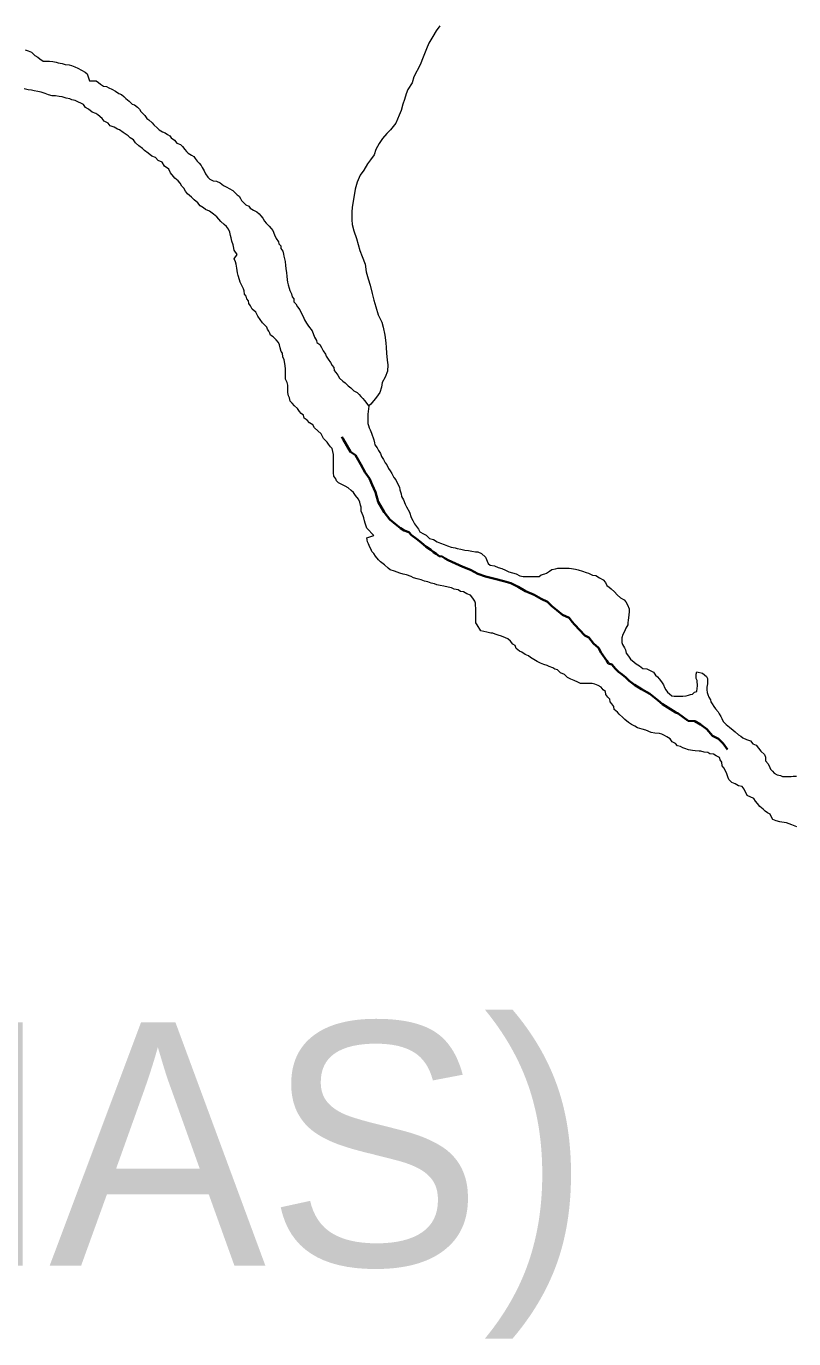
# Model space of a CAD drawing. Extents: x 553962 to 842807, y 8883888 to 9032388.
# Drawn here: x 592401 to 593979, y 8904182 to 8906881 of the extents above; entities that cross this region are included whole.
import ezdxf

# ---------------------------------------------------------------- set-up
doc = ezdxf.new("R2010")
doc.units = 0
doc.header["$LTSCALE"] = 200
doc.linetypes.add('LONG_DASH_SHORT_DASH', pattern=[9.9, 6, -1.2, 1.5, -1.2])
doc.layers.add('6', color=7, linetype='Continuous', lineweight=13)

msp = doc.modelspace()

# ---------------------------------------------------------------- linework, layer by layer
at = {"layer": '6'}
for points in [[(593251.5, 8906881.3), (593243.9, 8906871.3), (593236.9, 8906859.8), (593229.3, 8906845.8), (593224.2, 8906833.9), (593217.1, 8906816.9), (593211.1, 8906801.4), (593198.4, 8906776.4), (593194.4, 8906764.4), (593185.8, 8906750.5), (593182.2, 8906741.5), (593178.7, 8906730), (593175.6, 8906720.5), (593172.1, 8906707.5), (593168, 8906698), (593160.9, 8906681.6), (593149.9, 8906667.6), (593142.8, 8906660.1), (593133.8, 8906649.7), (593126.7, 8906639.2), (593120.2, 8906627.2), (593116.6, 8906616.2), (593109, 8906605.8), (593103, 8906597.8), (593095.4, 8906584.8), (593087.9, 8906574.3), (593081.3, 8906560.3), (593077.2, 8906545.3), (593073.1, 8906520.3), (593071.5, 8906508.3), (593071, 8906498.3), (593070.9, 8906482.8), (593071.4, 8906472.8), (593074.8, 8906459.8), (593080.2, 8906444.2), (593087.1, 8906419.7), (593091.6, 8906407.1), (593098, 8906391.6), (593100.4, 8906375.6), (593104.4, 8906361.5), (593108.3, 8906348.5), (593112.7, 8906331), (593115.7, 8906317.4), (593120.1, 8906303.4), (593125, 8906287.3), (593132.5, 8906271.8), (593134.9, 8906261.8), (593138.3, 8906245.7), (593140.3, 8906229.7), (593141.2, 8906220.2), (593142.2, 8906208.2), (593143.6, 8906194.2), (593144.6, 8906184.6), (593144, 8906171.1), (593139.4, 8906158.7), (593132.9, 8906148.2), (593131.8, 8906138.2), (593128.3, 8906127.7), (593121.2, 8906117.7), (593109.6, 8906103.7), (593105.4, 8906100)], [(593251.5, 8906881.3), (593243.9, 8906871.3), (593236.9, 8906859.8), (593229.3, 8906845.8), (593224.2, 8906833.9), (593217.1, 8906816.9), (593211.1, 8906801.4), (593198.4, 8906776.4), (593194.4, 8906764.4), (593185.8, 8906750.5), (593182.2, 8906741.5), (593178.7, 8906730), (593175.6, 8906720.5), (593172.1, 8906707.5), (593168, 8906698), (593160.9, 8906681.6), (593149.9, 8906667.6), (593142.8, 8906660.1), (593133.8, 8906649.7), (593126.7, 8906639.2), (593120.2, 8906627.2), (593116.6, 8906616.2), (593109, 8906605.8), (593103, 8906597.8), (593095.4, 8906584.8), (593087.9, 8906574.3), (593081.3, 8906560.3), (593077.2, 8906545.3), (593073.1, 8906520.3), (593071.5, 8906508.3), (593071, 8906498.3), (593070.9, 8906482.8), (593071.4, 8906472.8), (593074.8, 8906459.8), (593080.2, 8906444.2), (593087.1, 8906419.7), (593091.6, 8906407.1), (593098, 8906391.6), (593100.4, 8906375.6), (593104.4, 8906361.5), (593108.3, 8906348.5), (593112.7, 8906331), (593115.7, 8906317.4), (593120.1, 8906303.4), (593125, 8906287.3), (593132.5, 8906271.8), (593134.9, 8906261.8), (593138.3, 8906245.7), (593140.3, 8906229.7), (593141.2, 8906220.2), (593142.2, 8906208.2), (593143.6, 8906194.2), (593144.6, 8906184.6), (593144, 8906171.1), (593139.4, 8906158.7), (593132.9, 8906148.2), (593131.8, 8906138.2), (593128.3, 8906127.7), (593121.2, 8906117.7), (593109.6, 8906103.7), (593105.4, 8906100)], [(592398.9, 8906832.3), (592405.4, 8906830.3), (592411.9, 8906827.2), (592418.8, 8906820.2), (592424.8, 8906817.1), (592429.3, 8906813.6), (592436.2, 8906809.1), (592441.7, 8906809), (592449.2, 8906808.5), (592456.2, 8906807.9), (592462.7, 8906806.9), (592467.2, 8906805.3), (592475.2, 8906803.8), (592481.2, 8906802.2), (592489.2, 8906801.2), (592494.2, 8906799.7), (592501.2, 8906797.1), (592507.2, 8906794.6), (592514.6, 8906790.5), (592522.1, 8906786.5), (592526.6, 8906782.9), (592531, 8906768.4), (592545, 8906768.3), (592549.5, 8906765.2), (592553.9, 8906761.2), (592560.4, 8906757.7), (592566.4, 8906756.6)], [(592797.4, 8906484.2), (592793, 8906488.8), (592786, 8906494.3), (592778, 8906500.4), (592770.1, 8906503.9), (592765.6, 8906507.5), (592758.6, 8906511.5), (592754.2, 8906517.5), (592746.7, 8906523.6), (592740.7, 8906529.2), (592732.8, 8906535.7), (592728.8, 8906541.8), (592725.4, 8906547.8), (592721.4, 8906551.8), (592717.5, 8906557.8), (592713.5, 8906562.4), (592707, 8906567.9), (592704.1, 8906571.9), (592698.1, 8906579.5), (592694.2, 8906587), (592685.7, 8906592.6), (592680.8, 8906601.2), (592672.3, 8906604.7), (592666.8, 8906610.8), (592659.3, 8906613.8), (592651.9, 8906619.4), (592644.4, 8906625.4), (592640, 8906629), (592633, 8906635), (592626, 8906641.1), (592621.6, 8906647.1), (592615.1, 8906651.2), (592611.1, 8906655.2), (592606.7, 8906658.2), (592600.2, 8906661.8), (592593.2, 8906667.8), (592588.7, 8906669.3), (592581.8, 8906673.4), (592573.8, 8906675.5), (592569.8, 8906681), (592561.8, 8906685.6), (592557.4, 8906690.6), (592548.4, 8906698.2), (592544, 8906701.2), (592537, 8906704.2), (592529.5, 8906709.8), (592523.1, 8906713.8), (592519.1, 8906719.9), (592514.6, 8906721.9), (592507.6, 8906725.5), (592501.7, 8906728), (592495.2, 8906729.6), (592490.7, 8906731.1), (592483.2, 8906732.6), (592475.2, 8906735.2), (592468.7, 8906736.2), (592461.2, 8906737.3), (592454.7, 8906737.8), (592447.2, 8906739.9), (592440.2, 8906742.4), (592432.2, 8906745), (592425.3, 8906746.5), (592417.8, 8906747.6), (592411.8, 8906749.1), (592405.3, 8906750.2), (592397.3, 8906751.7)], [(592566.4, 8906756.6), (592571.4, 8906754.1), (592576.9, 8906751), (592584.8, 8906747), (592591.8, 8906742.4), (592596.8, 8906740.4), (592601.8, 8906735.9), (592606.2, 8906732.3), (592613.2, 8906726.3), (592619.2, 8906720.7), (592624.1, 8906719.2), (592630.1, 8906714.1), (592634.1, 8906710.1), (592637, 8906705.6), (592641, 8906701.1), (592645, 8906697), (592648.9, 8906691), (592653.4, 8906687.9), (592659.9, 8906681.9), (592663.3, 8906677.9), (592670.8, 8906671.3), (592674.8, 8906667.3), (592681.7, 8906663.7), (592686.7, 8906661.2), (592691.7, 8906657.7), (592696.2, 8906655.6), (592699.2, 8906651.1), (592706.1, 8906646.5), (592710.6, 8906640.5), (592718.1, 8906637.4), (592722.5, 8906633.4), (592727, 8906627.4), (592730.5, 8906623.3), (592733.9, 8906619.3), (592740.9, 8906615.8), (592745.9, 8906612.7), (592748.3, 8906608.7), (592752.8, 8906603.2), (592756.8, 8906599.1), (592761.2, 8906594.6), (592763.2, 8906590.1), (592767.2, 8906583.6), (592770.1, 8906577), (592774.6, 8906570.5), (592778.5, 8906566.4), (592785.5, 8906562.9), (592792.5, 8906562.3), (592800, 8906558.8), (592806.5, 8906552.8), (592813.9, 8906549.7), (592818.4, 8906547.2), (592825.9, 8906542.6), (592830.3, 8906538.6), (592834.8, 8906534), (592839.3, 8906531), (592841.8, 8906526.5), (592843.7, 8906522.5), (592847.7, 8906518.4), (592852.7, 8906513.4), (592858.7, 8906510.3), (592861.6, 8906506.3), (592868.6, 8906502.3), (592875.6, 8906499.2), (592880, 8906494.7), (592883.5, 8906490.7), (592887.5, 8906486.1), (592891.4, 8906480.1), (592894.4, 8906475.6), (592900.4, 8906469.5), (592904.8, 8906465), (592908.3, 8906460.9), (592911.7, 8906451.9), (592915.2, 8906443.9), (592919.6, 8906437.3), (592920.6, 8906433.3), (592924.6, 8906429.3), (592924.5, 8906423.3), (592928.5, 8906417.8), (592929.9, 8906411.7), (592930.9, 8906407.7), (592931.9, 8906402.2), (592933.3, 8906396.7), (592934.3, 8906388.7), (592935.2, 8906382.7), (592936.2, 8906373.6), (592937.1, 8906366.6), (592937.5, 8906359.1), (592938.5, 8906354.6), (592939.5, 8906348.6), (592941.9, 8906342.1), (592943.4, 8906337.5), (592946.8, 8906330.5), (592947.8, 8906324), (592951.2, 8906320), (592951.7, 8906313.9), (592955.7, 8906309.9), (592959.1, 8906303.4), (592963.6, 8906297.3), (592967, 8906289.8), (592970.5, 8906283.8), (592973.4, 8906276.8)], [(593090.1, 8905891.9), (593088.6, 8905896), (593087.1, 8905902), (593084.7, 8905908), (593078.2, 8905915.6), (593073.8, 8905921.6), (593069.3, 8905925.6), (593062.8, 8905931.2), (593056.9, 8905934.7), (593049.9, 8905938.3), (593043.4, 8905941.8), (593038.9, 8905945.9), (593038, 8905949.9), (593034, 8905955.4), (593033.1, 8905962.4), (593033.1, 8905966.4), (593033.2, 8905974.4), (593033.2, 8905982.9), (593033.3, 8905990.5), (593033.3, 8905996), (593032.8, 8906000), (593031.9, 8906006), (593029.9, 8906012), (593027, 8906016), (593023, 8906021.1), (593020, 8906025.6), (593012.6, 8906032.7), (593007.7, 8906042.7), (593000.7, 8906048.8), (592994.2, 8906054.8), (592990.8, 8906060.8), (592983.8, 8906064.9), (592978.9, 8906070.9), (592972.4, 8906075), (592971.4, 8906080.5), (592966.5, 8906084), (592963, 8906088.6), (592959, 8906094.6), (592952.6, 8906100.1), (592948.1, 8906105.7), (592944.1, 8906109.7), (592942.7, 8906116.2), (592940.7, 8906120.8), (592939.3, 8906127.3), (592939.3, 8906133.3), (592939.3, 8906137.3), (592939.4, 8906142.3), (592937.9, 8906148.3), (592934, 8906154.8), (592934, 8906158.8), (592934, 8906162.9), (592934.2, 8906176.9), (592933.2, 8906186.9), (592931.8, 8906194.4), (592928.8, 8906200.9), (592927.9, 8906208), (592925.4, 8906212), (592923.5, 8906219), (592922, 8906225.5), (592919.6, 8906230.1), (592915.1, 8906236.1), (592909.1, 8906242.1), (592903.7, 8906245.2), (592902.2, 8906249.2), (592899.7, 8906253.7), (592897.2, 8906257.7), (592895.8, 8906261.8), (592886.8, 8906270.8), (592877.4, 8906284.4), (592873, 8906292.9), (592866, 8906298.5), (592862.1, 8906306), (592858.6, 8906310.6), (592858.2, 8906316.1), (592854.7, 8906320.1), (592853.7, 8906325.6), (592849.8, 8906329.7), (592849.3, 8906336.7), (592847.9, 8906340.7), (592844.4, 8906347.2), (592841, 8906354.2), (592840, 8906359.2), (592837.1, 8906367.8), (592835.6, 8906373.3), (592834.2, 8906383.3), (592832.7, 8906391.3), (592831.3, 8906396.4), (592828.8, 8906402.4), (592834.9, 8906411.4), (592828.5, 8906420.4), (592827.5, 8906427.4), (592826.5, 8906431.4), (592824.1, 8906438.5), (592822.6, 8906445.5), (592821.2, 8906450), (592819.7, 8906457), (592816.8, 8906463.1), (592812.8, 8906469.1), (592808.3, 8906473.1), (592801.4, 8906479.2), (592797.4, 8906484.2)], [(592973.4, 8906276.8), (592977.4, 8906269.7), (592981.8, 8906263.7), (592989.3, 8906254.1), (592994.2, 8906241.1), (592998.1, 8906234.5), (592998.6, 8906230.5), (593004.6, 8906226), (593008, 8906219.9), (593012, 8906212.9), (593016.4, 8906206.4), (593017.9, 8906201.9), (593022.3, 8906195.8), (593026.8, 8906189.3), (593030.2, 8906183.2), (593033.7, 8906178.7), (593034.2, 8906172.7), (593037.6, 8906168.7), (593041.6, 8906163.2), (593045.6, 8906157.1), (593052.5, 8906151.1), (593057, 8906147.5), (593062.9, 8906141), (593068.9, 8906136.9), (593074.9, 8906130.9), (593081.3, 8906127.3), (593085.8, 8906123.3), (593089.3, 8906119.3), (593093.2, 8906115.2), (593096.7, 8906111.2), (593105.6, 8906099.6), (593103.5, 8906082.6), (593103.5, 8906078.6), (593103.4, 8906072.1), (593103.9, 8906068.1), (593103.9, 8906063.6), (593104.8, 8906059.6), (593106.3, 8906055.1), (593108.3, 8906050.6), (593111.2, 8906044), (593112.7, 8906040), (593114.6, 8906034), (593116.1, 8906030), (593117.6, 8906023.9), (593118, 8906019.9), (593123, 8906013.9), (593125.5, 8906007.9), (593129.4, 8906001.8), (593131.4, 8905995.8), (593135.8, 8905989.8), (593139.3, 8905982.8), (593142.7, 8905978.7), (593146.2, 8905971.2), (593149.6, 8905966.7), (593153.1, 8905960.6), (593157, 8905952.6), (593161, 8905947.6), (593165.4, 8905939), (593168.4, 8905933), (593169.3, 8905927), (593172.3, 8905919.4), (593172.8, 8905913.9), (593176.7, 8905906.4), (593180.1, 8905897.9), (593183.1, 8905892.3), (593189.5, 8905881.3), (593192.9, 8905870.2), (593196.4, 8905864.2), (593199.8, 8905857.7), (593203.3, 8905852.1), (593207.8, 8905846.6), (593210.7, 8905840.6), (593217.7, 8905837), (593223.7, 8905834), (593230.1, 8905827.4), (593238.6, 8905824.9), (593246.1, 8905820.3), (593253.1, 8905817.3), (593260.5, 8905815.2), (593267.5, 8905812.2), (593275, 8905809.6), (593283, 8905808.1), (593287.5, 8905806.5), (593295, 8905805), (593303, 8905803.4), (593310.5, 8905802.4), (593317.5, 8905801.3), (593325, 8905799.8), (593330, 8905799.7), (593337.4, 8905796.7), (593345.4, 8905788.6), (593350.8, 8905775.6), (593355.3, 8905772.5), (593364.2, 8905771), (593371.7, 8905767.4), (593379.2, 8905765.3), (593386.7, 8905762.3), (593393.7, 8905758.8), (593401.2, 8905756.7), (593408.7, 8905754.6), (593416.1, 8905750.6)], [(593597.3, 8905501), (593592.8, 8905506.6), (593591.9, 8905512.6), (593587.4, 8905516.1), (593583.5, 8905521.7), (593577, 8905524.7), (593570.5, 8905527.8), (593564.5, 8905528.8), (593559, 8905528.8), (593551, 8905528.9), (593546.5, 8905528.9), (593540.5, 8905529), (593535.5, 8905531.5), (593527.5, 8905535.1), (593521.1, 8905538.1), (593514.1, 8905541.7), (593508.1, 8905547.2), (593499.6, 8905550.8), (593493.2, 8905556.8), (593488.2, 8905558.8), (593483.7, 8905561.4), (593476.7, 8905563.9), (593472.2, 8905566), (593465.2, 8905568), (593458.3, 8905570.6), (593451.8, 8905574.6), (593444.8, 8905578.7), (593438.3, 8905582.2), (593433.9, 8905585.7), (593426.9, 8905588.8), (593419.9, 8905593.8), (593415.4, 8905595.4), (593408.5, 8905600.9), (593406.5, 8905607.4), (593401.5, 8905610), (593397.1, 8905616), (593391.1, 8905620.6), (593386.6, 8905623.1), (593378.7, 8905626.7), (593371.7, 8905628.7), (593365.2, 8905630.8), (593360.7, 8905632.3), (593356.2, 8905632.8), (593348.2, 8905634.9), (593336.2, 8905637), (593328.3, 8905650), (593325.8, 8905654.1), (593325.4, 8905658.1), (593325.4, 8905665.1), (593325.5, 8905670.6), (593325.5, 8905677.6), (593325.6, 8905684.6), (593325.1, 8905688.6), (593324.7, 8905694.1), (593323.7, 8905698.1), (593319.2, 8905704.2), (593314.8, 8905710.7), (593307.3, 8905713.3), (593300.3, 8905717.8), (593294.3, 8905718.3), (593289.3, 8905721.4), (593280.8, 8905722.9), (593275.9, 8905725.5), (593268.9, 8905727), (593259.9, 8905729.1), (593252.4, 8905730.6), (593245.4, 8905732.2), (593240.9, 8905733.7), (593233.9, 8905735.3), (593226.9, 8905737.8), (593220, 8905739.4), (593213, 8905741.9), (593205, 8905744.5), (593197.5, 8905746), (593192.5, 8905749.1), (593183, 8905752.6), (593176.5, 8905753.7), (593169.6, 8905756.2), (593158.6, 8905759.8), (593149.6, 8905762.9), (593145.1, 8905766.4), (593137.7, 8905773), (593129.7, 8905779.5), (593125.7, 8905783.6), (593119.3, 8905790.6), (593115.8, 8905796.1), (593111.9, 8905800.7), (593110.4, 8905804.7), (593107.9, 8905809.7), (593105, 8905816.2), (593103, 8905820.3), (593102.1, 8905824.8), (593101.6, 8905828.8), (593116.1, 8905833.2), (593101.2, 8905848.3), (593097.8, 8905858.8), (593096.8, 8905863.4), (593095.4, 8905869.9), (593093.9, 8905873.9), (593090, 8905883.4), (593090.1, 8905891.9)], [(593416.1, 8905750.6), (593423.1, 8905749), (593427.1, 8905749), (593431.1, 8905749), (593438.1, 8905749.4), (593444.1, 8905749.4), (593451.6, 8905749.3), (593455.6, 8905749.3), (593459.7, 8905752.3), (593467.2, 8905754.8), (593471.2, 8905756.2), (593477.2, 8905760.2), (593482.2, 8905763.7), (593489.3, 8905765.1), (593494.3, 8905766.1), (593502.3, 8905766), (593509.3, 8905766), (593517.3, 8905765.9), (593522.3, 8905765.4), (593530.3, 8905764.3), (593535.8, 8905762.8), (593545.2, 8905759.8), (593552.7, 8905757.2), (593557.2, 8905755.7), (593565.7, 8905752.1), (593572.2, 8905751.1), (593580.2, 8905746.5), (593587.1, 8905742.4), (593592.1, 8905736.4), (593595, 8905730.4), (593599.5, 8905726.8), (593604, 8905723.8), (593610.5, 8905717.3), (593616.4, 8905711.2), (593622.9, 8905705.2), (593630.3, 8905701.1), (593633.8, 8905697.1), (593637.3, 8905690.5), (593640.7, 8905682.5), (593640.7, 8905676.5), (593640.1, 8905670.5), (593639.6, 8905664), (593639, 8905659.5), (593638, 8905654), (593638, 8905649.5), (593633.9, 8905642.5), (593631.3, 8905636), (593627.8, 8905629.5), (593625.7, 8905623), (593625.7, 8905617), (593625.7, 8905613), (593627.1, 8905609), (593631.6, 8905602.5), (593633.1, 8905598.4), (593635, 8905591.4), (593639.5, 8905585.4), (593643.4, 8905578.8), (593650.9, 8905572.8), (593655.3, 8905569.2), (593661.8, 8905565.2), (593669.3, 8905560.2), (593677.3, 8905559.1), (593685.2, 8905555), (593691.2, 8905552), (593694.7, 8905546.5), (593699.2, 8905542.4), (593702.6, 8905538.4), (593707.6, 8905532.4), (593711.5, 8905526.3), (593713.5, 8905520.8), (593716, 8905516.3), (593719.4, 8905511.2), (593723.9, 8905507.7), (593728.9, 8905503.7), (593733.4, 8905503.1), (593737.9, 8905503.1), (593742.9, 8905503.1), (593746.9, 8905503.1), (593751.4, 8905503), (593757.9, 8905503.5), (593762.9, 8905504.9), (593766.9, 8905506.4), (593770.9, 8905507.4), (593775.5, 8905510.9), (593780, 8905512.3), (593781, 8905519.3), (593781.1, 8905523.4), (593781.1, 8905527.4), (593780.6, 8905531.4), (593780.6, 8905535.4), (593778.7, 8905539.4), (593778.7, 8905543.9), (593778.7, 8905547.9), (593780.3, 8905552.9), (593791.8, 8905550.3), (593799.7, 8905543.3), (593801.7, 8905539.2), (593801.6, 8905532.7), (593801.6, 8905528.2), (593800.6, 8905521.7), (593800.5, 8905515.7)], [(593985.5, 8905234.6), (593975, 8905238.7), (593964, 8905242.2), (593955, 8905243.8), (593950.5, 8905244.8), (593943, 8905246.9), (593936.5, 8905249.4), (593932.6, 8905255.5), (593930.6, 8905260), (593925.1, 8905263), (593920.7, 8905266.6), (593916.7, 8905270.6), (593909.7, 8905276.2), (593904.8, 8905282.2), (593900.8, 8905287.2), (593897.3, 8905292.8), (593883.4, 8905298.9), (593877.5, 8905311.4), (593873, 8905317.5), (593865.5, 8905318.5), (593858.6, 8905322.6), (593852.1, 8905325.1), (593846.1, 8905331.7), (593843.7, 8905337.2), (593841.7, 8905343.2), (593839.2, 8905349.2), (593835.8, 8905355.8), (593832.3, 8905359.8), (593831.4, 8905367.3), (593827.9, 8905371.8), (593826.5, 8905376.8), (593819.5, 8905380.4), (593814.5, 8905383.4), (593807, 8905384.5), (593802.5, 8905387), (593795, 8905388.1), (593788.5, 8905389.6), (593784.5, 8905389.7), (593776.5, 8905390.7), (593771, 8905391.2), (593763.1, 8905392.8), (593755.6, 8905395.3), (593751.1, 8905396.9), (593746.6, 8905399.4), (593740.1, 8905401), (593736.1, 8905405.5), (593729.2, 8905409), (593725.2, 8905415.1), (593718.2, 8905419.1), (593713.8, 8905422.2), (593707.8, 8905424.7), (593703.3, 8905426.2), (593693.8, 8905426.8), (593685.8, 8905428.3), (593675.3, 8905432.9), (593667.8, 8905435), (593658.3, 8905438.1), (593652.4, 8905441.6), (593645.9, 8905444.6), (593639.4, 8905448.7), (593632, 8905454.8), (593628, 8905459.3), (593620.5, 8905465.8), (593616.6, 8905469.9), (593610.1, 8905475.9), (593609.2, 8905481.4), (593605.2, 8905487.5), (593601.7, 8905491.5), (593600.8, 8905497), (593597.3, 8905501)], [(593800.5, 8905515.7), (593801, 8905510.7), (593802.4, 8905506.7), (593804.4, 8905500.7), (593807.8, 8905495.1), (593808.8, 8905491.1), (593811.8, 8905487.1), (593815.2, 8905481.6), (593818.7, 8905477), (593823.7, 8905471), (593826.1, 8905466.5), (593829.1, 8905460.9), (593831.6, 8905456.9), (593834, 8905450.9), (593840, 8905444.9), (593847.4, 8905439.3), (593854.4, 8905433.2), (593858.9, 8905429.7), (593865.8, 8905423.2), (593870.3, 8905420.6), (593874.8, 8905417.1), (593882.3, 8905414), (593890.2, 8905411), (593895.2, 8905404.9), (593902.2, 8905401.9), (593906.6, 8905395.8), (593911.6, 8905389.8), (593919.1, 8905383.2), (593921, 8905377.7), (593921.5, 8905370.2), (593926.4, 8905363.7), (593929.8, 8905356.6), (593931.3, 8905352.6), (593935.3, 8905348.6), (593939.3, 8905344.6), (593945.2, 8905341.5), (593951.7, 8905339.5), (593956.2, 8905337.9), (593966.2, 8905337.9), (593973.7, 8905337.8), (593978.2, 8905338.3), (593985.2, 8905338.8)]]:
    msp.add_lwpolyline(points, dxfattribs=at)
at = {"layer": '6', "linetype": 'LONG_DASH_SHORT_DASH', "lineweight": 35}
for points in [[(593256.3, 8905790.4), (593250.3, 8905791), (593244.3, 8905795.5), (593238.8, 8905799), (593232.9, 8905804.1), (593223.4, 8905810.1), (593213, 8905818.7), (593203.5, 8905826.3), (593193.1, 8905833.8), (593187.6, 8905840.3), (593178.6, 8905843.9), (593170.7, 8905848.4), (593160.2, 8905856.5), (593148.8, 8905866.6), (593136.9, 8905881.2), (593125, 8905902.7), (593119.2, 8905922.3), (593112.3, 8905937.3), (593106.8, 8905950.4), (593097.9, 8905962.9), (593089.1, 8905979.5), (593078.2, 8905998.6), (593068.2, 8906005.6), (593052.9, 8906031.8), (593050.1, 8906036.3)], [(593843, 8905393.6), (593834.2, 8905405.5), (593824.8, 8905415.1), (593812.3, 8905421.2), (593800.4, 8905435.2), (593787.5, 8905444.8), (593776, 8905451.9), (593762, 8905452.4), (593741.6, 8905467.1), (593736.6, 8905469.6), (593709.2, 8905486.8), (593700.8, 8905493.8), (593683.4, 8905507.9), (593666.5, 8905517.5), (593652, 8905526.1), (593641.1, 8905534.2), (593634.1, 8905541.2), (593626.7, 8905547.8), (593618.7, 8905553.3), (593612.7, 8905559.3), (593605.3, 8905567.9), (593598.3, 8905569.9), (593594.8, 8905575.9), (593583.5, 8905592), (593577.5, 8905602.1), (593567.6, 8905611.6), (593558.2, 8905623.7), (593549.7, 8905627.7), (593528.3, 8905650.4), (593523.9, 8905655.9), (593517.4, 8905663.9), (593504, 8905670.5), (593492, 8905679.6), (593482.1, 8905688.2), (593472.7, 8905696.7), (593459.7, 8905703.3), (593445.2, 8905711.4), (593427.8, 8905719), (593412.4, 8905727.6), (593397.9, 8905735.1), (593383.4, 8905739.7), (593365, 8905744.3), (593345.5, 8905748.9), (593329.5, 8905754.5), (593314.6, 8905762.6), (593299.1, 8905769.2), (593283.7, 8905775.8), (593268.7, 8905782.9), (593262.8, 8905785.9), (593256.3, 8905790.4)]]:
    msp.add_lwpolyline(points, dxfattribs=at)

# ---------------------------------------------------------------- texts
at = {"layer": '6'}
msp.add_text('(PIRANHAS)', height=500, dxfattribs=at).set_placement((589699.3, 8904332))

doc.saveas('drawing.dxf')
